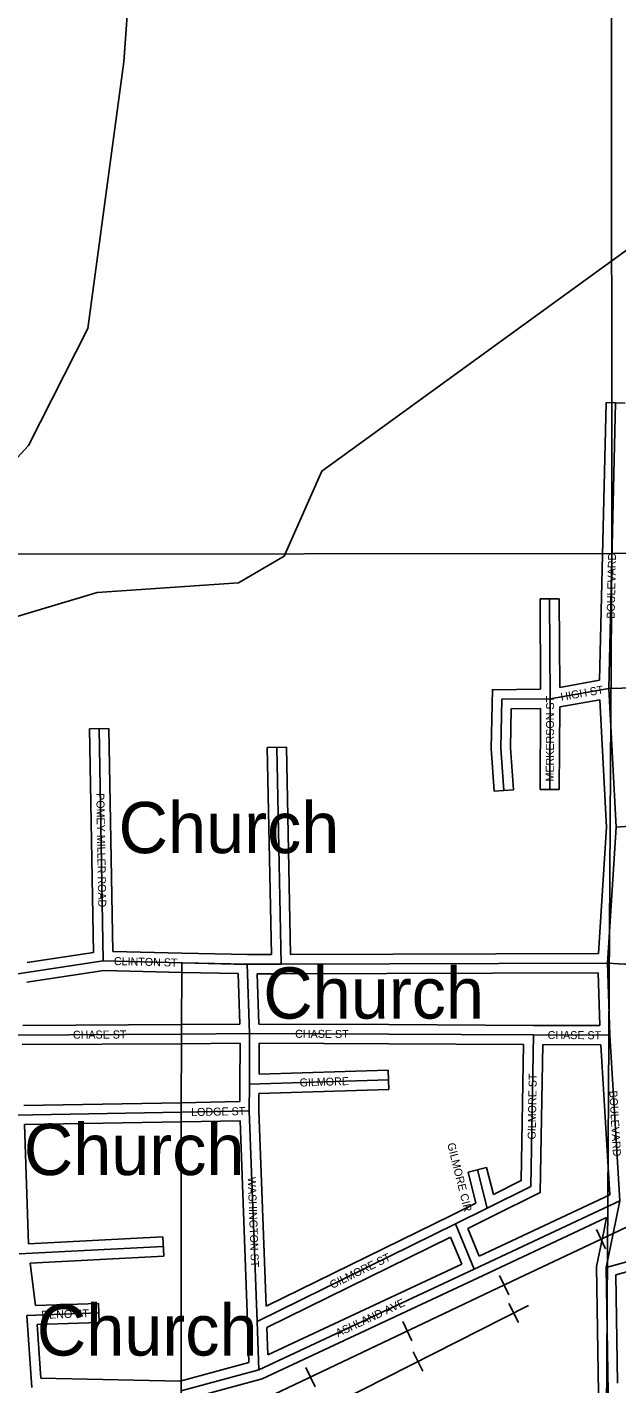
# Model space of a CAD drawing. Extents: x 418523 to 616617, y 1878279 to 2196743.
# Drawn here: x 493015 to 494858, y 1957739 to 1961977 of the extents above; entities that cross this region are included whole.
import ezdxf

# ---------------------------------------------------------------- set-up
doc = ezdxf.new("R2010")
doc.units = 0
for name, color, linetype in [('Level 1', 7, 'Continuous'), ('Level 31', 7, 'Continuous'), ('Level 32', 7, 'Continuous'), ('Level 34', 7, 'Continuous'), ('Level 37', 7, 'Continuous'), ('Level 5', 7, 'Continuous'), ('Level 57', 7, 'Continuous'), ('Level 7', 7, 'Continuous'), ('Level 8', 7, 'Continuous')]:
    doc.layers.add(name, color=color, linetype=linetype)

msp = doc.modelspace()

# ---------------------------------------------------------------- linework, layer by layer
at = {"layer": 'Level 1'}
for p, q in [((494839.455, 1965639.126), (494842.153, 1960333.163)), ((494842.153, 1960333.163), (489551.868, 1960326.777)), ((494842.153, 1960333.163), (494809.94, 1955087.849)), ((497526.535, 1960355.621), (494842.153, 1960333.163))]:
    msp.add_line(p, q, dxfattribs=at)
at = {"layer": 'Level 31'}
for p, q in [((494832.724, 1959911.577), (494853.773, 1960803.546)), ((494649.104, 1959878.926), (494647.617, 1960191.319)), ((494649.104, 1959878.926), (494832.724, 1959911.577)), ((495141.299, 1959918.225), (494832.724, 1959911.577)), ((494855.585, 1959477.993), (494832.724, 1959911.577)), ((494647.862, 1959595.64), (494649.104, 1959878.926)), ((493252.899, 1959060.667), (493239.918, 1959785.866)), ((493808.693, 1959050.209), (493795.171, 1959727.041)), ((494495.108, 1959725.048), (494504.685, 1959592.633)), ((494828.645, 1959052.991), (494855.585, 1959477.993)), ((494855.585, 1959477.993), (495155.983, 1959501.406)), ((492986.069, 1959020.03), (493252.899, 1959060.667)), ((493498.889, 1959054.487), (493252.899, 1959060.667)), ((493702.984, 1959049.948), (493498.889, 1959054.487)), ((493702.984, 1959049.948), (493808.693, 1959050.209)), ((493710.281, 1958833.173), (493702.984, 1959049.948)), ((493808.693, 1959050.209), (494828.645, 1959052.991)), ((494835.912, 1958827.853), (494828.645, 1959052.991)), ((495470.351, 1959016.361), (494828.645, 1959052.991)), ((493710.281, 1958833.173), (493497.905, 1958831.567)), ((493709.585, 1958675.348), (493710.281, 1958833.173)), ((493710.281, 1958833.173), (494144.535, 1958831.257)), ((493497.905, 1958831.567), (492968.395, 1958828.459)), ((494144.535, 1958831.257), (494596.882, 1958828.902)), ((494596.882, 1958828.902), (494835.912, 1958827.853)), ((494866.661, 1958310.592), (494835.912, 1958827.853)), ((493709.215, 1958591.343), (493709.585, 1958675.348)), ((493709.585, 1958675.348), (494143.908, 1958688.705)), ((493496.825, 1958587.191), (492975.54, 1958578.228)), ((493709.215, 1958591.343), (493496.825, 1958587.191)), ((493733.298, 1957933.738), (493709.215, 1958591.343)), ((494451.972, 1958287.321), (494421.709, 1958407.826)), ((494451.972, 1958287.321), (494353.03, 1958238.299)), ((494411.456, 1958097.306), (494866.661, 1958310.592)), ((494866.661, 1958310.592), (494845.899, 1958208.859)), ((494353.03, 1958238.299), (493733.298, 1957933.738)), ((494353.03, 1958238.299), (494411.456, 1958097.306)), ((494845.899, 1958208.859), (494823.845, 1958102.402)), ((492990.126, 1958144.679), (493440.371, 1958167.776)), ((494823.845, 1958102.402), (495066.031, 1958168.254)), ((493738.663, 1957782.795), (494411.456, 1958097.306)), ((494830.385, 1957710.711), (494823.845, 1958102.402)), ((493239.46, 1957960.289), (493014.355, 1957952.922)), ((493029.865, 1957727.747), (493014.355, 1957952.922)), ((493738.663, 1957782.795), (493733.298, 1957933.738)), ((493496.475, 1957717.316), (493738.663, 1957782.795))]:
    msp.add_line(p, q, dxfattribs=at)
for points in [[(494649.104, 1959878.926), (494498, 1959877.773), (494495.108, 1959725.048)], [(494596.882, 1958828.902), (494588.772, 1958355.088), (494451.972, 1958287.321)]]:
    msp.add_lwpolyline(points, dxfattribs=at)
at = {"layer": 'Level 32'}
for p, q in [((494803.312, 1959936.819), (494823.782, 1960804.254)), ((494823.782, 1960804.254), (494883.765, 1960802.837)), ((494617.617, 1960191.176), (494677.618, 1960191.461)), ((494618.962, 1959908.697), (494617.617, 1960191.176)), ((494678.935, 1959914.701), (494677.618, 1960191.461)), ((494678.935, 1959914.701), (494803.311, 1959936.818)), ((494677.862, 1959595.508), (494678.995, 1959853.77)), ((494678.995, 1959853.769), (494804.553, 1959876.096)), ((494825.535, 1959478.152), (494804.553, 1959876.096)), ((494617.862, 1959595.771), (494618.971, 1959848.694)), ((493209.922, 1959785.33), (493269.915, 1959786.403)), ((493222.434, 1959086.373), (493209.922, 1959785.33)), ((493282.381, 1959089.936), (493269.915, 1959786.403)), ((493765.177, 1959726.442), (493825.165, 1959727.641)), ((493778.09, 1959080.133), (493765.177, 1959726.442)), ((493838.099, 1959080.289), (493825.165, 1959727.641)), ((494465.087, 1959724.247), (494474.762, 1959590.469)), ((494525.13, 1959725.846), (494534.607, 1959594.797)), ((494617.862, 1959595.771), (494677.862, 1959595.508)), ((494534.607, 1959594.797), (494474.762, 1959590.469)), ((494800.483, 1959082.915), (494825.535, 1959478.152)), ((493499.642, 1959084.478), (493282.381, 1959089.936)), ((493014.977, 1959054.778), (493222.435, 1959086.373)), ((493703.281, 1959079.949), (493499.555, 1959084.481)), ((493703.281, 1959079.949), (493778.09, 1959080.133)), ((493838.1, 1959080.289), (494800.483, 1959082.914)), ((493013.787, 1958993.904), (493254.796, 1959030.609)), ((493498.136, 1959024.496), (493254.796, 1959030.609)), ((493673.955, 1959020.585), (493498.223, 1959024.494)), ((493679.263, 1958862.94), (493673.955, 1959020.585)), ((493734.01, 1959020.024), (493808.768, 1959020.208)), ((493739.294, 1958863.045), (493734.01, 1959020.023)), ((493808.775, 1959020.208), (494799.6, 1959022.911)), ((494804.924, 1958857.989), (494799.6, 1959022.91)), ((493497.729, 1958861.567), (493001.31, 1958858.652)), ((493679.263, 1958862.94), (493497.678, 1958861.566)), ((493739.295, 1958863.045), (494144.668, 1958861.257)), ((494144.691, 1958861.257), (494597.039, 1958858.902)), ((494597.015, 1958858.902), (494804.925, 1958857.989)), ((493498.081, 1958801.566), (492999.26, 1958798.638)), ((493680.148, 1958802.943), (493498.132, 1958801.567)), ((493679.585, 1958675.48), (493680.148, 1958802.943)), ((493739.724, 1958706.289), (493740.15, 1958803.04)), ((493740.15, 1958803.04), (494144.404, 1958801.256)), ((494144.38, 1958801.256), (494566.367, 1958799.06)), ((494626.373, 1958798.771), (494807.635, 1958797.975)), ((494835.507, 1958329.124), (494807.635, 1958797.975)), ((493739.724, 1958706.289), (494142.986, 1958718.691)), ((494142.986, 1958718.691), (494144.831, 1958658.717)), ((493679.345, 1958620.765), (493679.585, 1958675.48)), ((493679.345, 1958620.766), (493496.239, 1958617.186)), ((493739.219, 1958591.826), (493739.458, 1958646.251)), ((493739.459, 1958646.25), (494144.831, 1958658.717)), ((493496.31, 1958617.187), (493004.681, 1958608.733)), ((493761.585, 1957981.066), (493739.219, 1958591.826)), ((493019.084, 1958176.204), (493006.549, 1958548.756)), ((493497.341, 1958557.196), (493006.55, 1958548.756)), ((493680.315, 1958560.771), (493497.412, 1958557.196)), ((493703.318, 1957932.64), (493680.315, 1958560.771)), ((494392.613, 1958400.52), (494450.806, 1958415.133)), ((494472.005, 1958330.724), (494450.806, 1958415.133)), ((494416.986, 1958303.467), (494392.613, 1958400.52)), ((494427.155, 1958137.791), (494835.507, 1958329.125)), ((494416.986, 1958303.466), (494339.711, 1958265.18)), ((494339.711, 1958265.18), (493761.585, 1957981.066)), ((494465.292, 1958260.44), (494391.485, 1958223.87)), ((494424.185, 1958070.138), (494825.329, 1958258.094)), ((494825.33, 1958258.095), (494816.505, 1958214.857)), ((493019.085, 1958176.204), (493438.835, 1958197.737)), ((493438.835, 1958197.737), (493441.909, 1958137.815)), ((494337.56, 1958197.266), (493763.97, 1957915.383)), ((494337.56, 1958197.266), (494372.757, 1958112.329)), ((494391.485, 1958223.87), (494427.155, 1958137.791)), ((494816.523, 1958214.944), (494793.795, 1958105.229)), ((493023.942, 1958116.373), (493441.909, 1958137.815)), ((493040.694, 1957983.801), (493023.943, 1958116.373)), ((493767.035, 1957829.172), (494372.757, 1958112.329)), ((494854.233, 1958079.574), (495066.27, 1958137.228)), ((493749.009, 1957754.513), (494424.161, 1958070.127)), ((494800.377, 1957710.942), (494793.795, 1958105.229)), ((494859.88, 1957741.201), (494854.232, 1958079.574)), ((493238.48, 1957990.272), (493040.694, 1957983.801)), ((493240.442, 1957930.304), (493238.48, 1957990.272)), ((493240.442, 1957930.304), (493046.422, 1957923.955)), ((493057.913, 1957757.128), (493046.422, 1957923.955)), ((493707.835, 1957805.536), (493703.316, 1957932.671)), ((493767.035, 1957829.173), (493763.97, 1957915.383)), ((493492.821, 1957747.405), (493707.835, 1957805.537)), ((493492.822, 1957747.405), (493057.914, 1957757.128)), ((493515.495, 1957691.379), (493749.009, 1957754.512))]:
    msp.add_line(p, q, dxfattribs=at)
for points in [[(494618.962, 1959908.696), (494468.559, 1959907.55), (494465.087, 1959724.247)], [(494618.971, 1959848.695), (494527.442, 1959847.996), (494525.13, 1959725.846)], [(494626.372, 1958798.771), (494618.455, 1958336.312), (494465.29, 1958260.439)], [(494566.367, 1958799.059), (494559.089, 1958373.864), (494472.005, 1958330.725)]]:
    msp.add_lwpolyline(points, dxfattribs=at)
at = {"layer": 'Level 37'}
for p, q in [((494822.371, 1958160.413), (494793.486, 1958221.246)), ((494519.87, 1958016.791), (494490.995, 1958077.629)), ((494550.417, 1957930.325), (494519.94, 1957990.377)), ((494217.357, 1957873.209), (494188.481, 1957934.047)), ((494251.812, 1957778.781), (494221.335, 1957838.834)), ((493914.843, 1957729.627), (493885.967, 1957790.466))]:
    msp.add_line(p, q, dxfattribs=at)
for points in [[(493143.974, 1957401.401), (493491.68, 1957566.054), (494550.691, 1958068.691), (494845.899, 1958208.859), (496501.944, 1958994.773), (497522.702, 1959479.841), (497522.767, 1959479.873)], [(493143.974, 1957401.401), (493770.116, 1957572.46), (494136.004, 1957757.767), (494581.429, 1957983.823)]]:
    msp.add_lwpolyline(points, dxfattribs=at)
at = {"layer": 'Level 5'}
msp.add_lwpolyline([(491352.11, 1954435.42), (491646.235, 1954875.673), (492193.425, 1955864.782), (492370.65, 1956272.314), (492396.966, 1956513.94), (492344.136, 1957547.943), (492247.373, 1958157.016), (492321.646, 1959573.84), (492356.402, 1959840.406), (492432.47, 1960031.751), (493019.447, 1960670.502), (493204.814, 1961036.323), (493317.63, 1961869.364), (493362.748, 1962511.039), (493465.23, 1962968.981), (493745.338, 1963901.176), (493865.965, 1964634.123), (493878.032, 1965334.34), (493946.816, 1965725.79), (494181.635, 1965982.938), (494616.727, 1966280.72), (494801.046, 1966454.806), (495329.823, 1967127.237)], dxfattribs=at)
at = {"layer": 'Level 7'}
msp.add_lwpolyline([(492874.685, 1960104.388), (493233.71, 1960210.855), (493675.726, 1960241.811), (493817.867, 1960324.424), (493936.015, 1960590.561), (494906.817, 1961293.949), (495607.886, 1961448.61), (495967.329, 1961630.068), (496101.329, 1961746.062), (496469.081, 1961919.161), (496694.355, 1961959.634), (496919.04, 1961883.395), (497366.875, 1961447.511), (497530.416, 1961257.383)], dxfattribs=at)
at = {"layer": 'Level 8'}
for points in [[(492371.596, 1957033.391), (493143.602, 1957401.409), (493491.605, 1957566.416), (493496.602, 1957717.421), (493496.593, 1958191.431), (493496.585, 1958587.441), (493497.58, 1958831.446), (493498.576, 1959054.451)], [(493498.576, 1959054.451), (493702.58, 1959049.453), (493808.581, 1959050.455), (494828.599, 1959053.466), (495470.61, 1959016.473), (496061.62, 1959013.48), (496359.625, 1959000.482), (496501.628, 1958994.484), (496771.632, 1958984.486), (496828.633, 1959009.488), (497004.635, 1959034.491), (497375.641, 1959032.495), (497451.643, 1959031.496), (497438.692, 1956450.436), (497436.701, 1955958.425), (497431.718, 1955084.405), (496502.702, 1955090.394), (496302.699, 1955092.392), (495492.685, 1955098.383), (494834.675, 1955084.375), (493992.66, 1955097.366), (493517.653, 1955074.36), (492703.64, 1955079.351)]]:
    msp.add_lwpolyline(points, dxfattribs=at)

# ---------------------------------------------------------------- texts
at = {"layer": 'Level 34'}
for s, height, rotation, p in [('BOULEVARD', 25, 88.647058, (494850.445, 1960128.9)), ('HIGH ST', 25, 10.081953, (494684.029, 1959872.442)), ('MERKERSON ST', 25, 89.747597, (494660.467, 1959620.536)), ('POMEY MILLER ROAD', 25, 271.024389, (493231.03, 1959584.121)), ('CLINTON ST', 25, 358.560083, (493285.845, 1959047.337)), ('CHASE ST', 25, 0.335653, (493158.105, 1958817.074)), ('CHASE ST', 25, 359.746494, (493852.235, 1958820.049)), ('CHASE ST', 25, 359.747725, (494641.225, 1958816.21)), ('GILMORE ST', 25, 89.018283, (494603.786, 1958502.031)), ('GILMORE', 25, 1.760836, (493866.685, 1958667.675)), ('BOULEVARD', 25, 273.400889, (494833.707, 1958654.315)), ('LODGE ST', 25, 1.119297, (493527.686, 1958575.293)), ('GILMORE CIR', 25, 284.096558, (494327.298, 1958488.592)), ('WASHINGTON ST', 25, 272.09625, (493704.271, 1958384.837)), ('GILMORE ST', 25, 26.170403, (493968.115, 1958035.211)), ('ASHLAND AVE', 25, 25.053753, (493986.195, 1957884.714)), ('RENO ST', 24.9992, 1.873514, (493059.795, 1957941.906))]:
    msp.add_text(s, height=height, rotation=rotation, dxfattribs=at).set_placement(p)
at = {"layer": 'Level 57'}
for p in [(493300.646, 1959396.871), (493752.677, 1958879.966), (493004.41, 1958391.14), (493045.136, 1957827.241)]:
    msp.add_text('Church', height=160, dxfattribs=at).set_placement(p)

doc.saveas('drawing.dxf')
